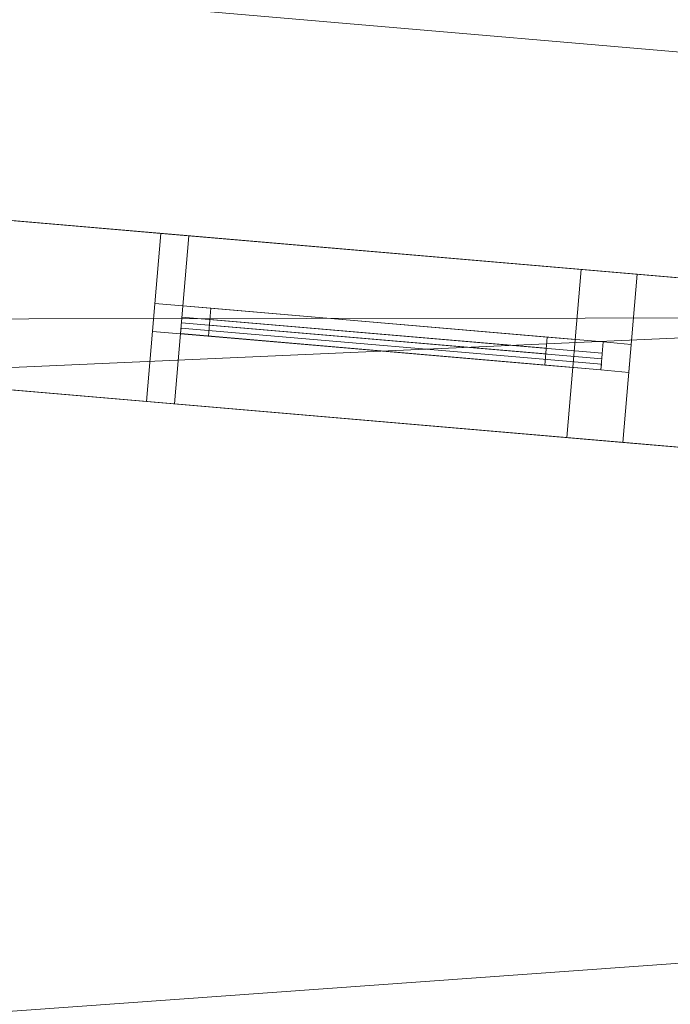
# Model space of a CAD drawing. Header units: millimetres. Extents: x -430348 to -225823, y -86243 to 5084.
# Tile 647 of 656: x -373498 to -372341, y -77 to 1673. Entities that reach past the tile are written whole.
import ezdxf

# ---------------------------------------------------------------- set-up
doc = ezdxf.new("R2010")
doc.units = ezdxf.units.MM
for name, color, linetype, lineweight in [('A-GLAZ-CURT', 52, 'Continuous', 9), ('A-GLAZ-CWMG', 51, 'Continuous', 9), ('A-ROOF', 132, 'Continuous', 9), ('A-WALL', 113, 'Continuous', 9)]:
    doc.layers.add(name, color=color, linetype=linetype, lineweight=lineweight)

# ---------------------------------------------------------------- blocks, each defined once
blk = doc.blocks.new('System Panel - Glazed-430101-_3D_ Copy 1')
at = {"layer": 'A-GLAZ-CURT', "transparency": 33554471}
mesh = blk.add_polyface(dxfattribs=at)
corners = [(-300, 5), (-300, 5, 575), (300, 5, 575), (300, 5)]
mesh.append_faces([[corners[k] for k in face] for face in [(2, 3, 0, 1)]])
mesh = blk.add_polyface(dxfattribs=at)
corners = [(300, -5), (-300, -5), (-300, 5), (300, 5)]
mesh.append_faces([[corners[k] for k in face] for face in [(3, 0, 1, 2)]])
mesh = blk.add_polyface(dxfattribs=at)
corners = [(-300, -5, 575), (300, -5, 575), (300, 5, 575), (-300, 5, 575)]
mesh.append_faces([[corners[k] for k in face] for face in [(3, 0, 1, 2)]])
mesh = blk.add_polyface(dxfattribs=at)
corners = [(-300, -5), (-300, -5, 575), (-300, 5, 575), (-300, 5)]
mesh.append_faces([[corners[k] for k in face] for face in [(0, 1, 2, 3)]])
mesh = blk.add_polyface(dxfattribs=at)
corners = [(300, -5, 575), (300, -5), (300, 5), (300, 5, 575)]
mesh.append_faces([[corners[k] for k in face] for face in [(0, 1, 2, 3)]])
mesh = blk.add_polyface(dxfattribs=at)
corners = [(-300, -5), (300, -5), (300, -5, 575), (-300, -5, 575)]
mesh.append_faces([[corners[k] for k in face] for face in [(3, 0, 1, 2)]])
blk = doc.blocks.new('Rectangular Mullion - 50mm x 50mm-430066-_3D_ Copy 1')
at = {"layer": 'A-GLAZ-CWMG'}
mesh = blk.add_polyface(dxfattribs=at)
corners = [(0, 25), (-50, 25), (-50, -25), (0, -25)]
mesh.append_faces([[corners[k] for k in face] for face in [(2, 3, 0, 1)]])
mesh = blk.add_polyface(dxfattribs=at)
corners = [(-50, 25), (0, 25), (0, 25, -650), (-50, 25, -650)]
mesh.append_faces([[corners[k] for k in face] for face in [(0, 1, 2, 3)]])
mesh = blk.add_polyface(dxfattribs=at)
corners = [(-50, -25), (-50, 25), (-50, 25, -650), (-50, -25, -650)]
mesh.append_faces([[corners[k] for k in face] for face in [(0, 1, 2, 3)]])
mesh = blk.add_polyface(dxfattribs=at)
corners = [(0, 25), (0, -25), (0, -25, -650), (0, 25, -650)]
mesh.append_faces([[corners[k] for k in face] for face in [(0, 1, 2, 3)]])
mesh = blk.add_polyface(dxfattribs=at)
corners = [(0, -25), (-50, -25), (-50, -25, -650), (0, -25, -650)]
mesh.append_faces([[corners[k] for k in face] for face in [(0, 1, 2, 3)]])
blk = doc.blocks.new('Rectangular Mullion - 50mm x 50mm-293980-_3D_ Copy 1')
at = {"layer": 'A-GLAZ-CWMG'}
mesh = blk.add_polyface(dxfattribs=at)
corners = [(0, 25), (-50, 25), (-50, -25), (0, -25)]
mesh.append_faces([[corners[k] for k in face] for face in [(3, 0, 1, 2)]])
mesh = blk.add_polyface(dxfattribs=at)
corners = [(0, 25, -600), (0, -25, -600), (-50, -25, -600), (-50, 25, -600)]
mesh.append_faces([[corners[k] for k in face] for face in [(3, 0, 1, 2)]])
mesh = blk.add_polyface(dxfattribs=at)
corners = [(-50, 25), (0, 25), (0, 25, -600), (-50, 25, -600)]
mesh.append_faces([[corners[k] for k in face] for face in [(0, 1, 2, 3)]])
mesh = blk.add_polyface(dxfattribs=at)
corners = [(-50, -25), (-50, 25), (-50, 25, -600), (-50, -25, -600)]
mesh.append_faces([[corners[k] for k in face] for face in [(3, 0, 1, 2)]])
mesh = blk.add_polyface(dxfattribs=at)
corners = [(0, 25), (0, -25), (0, -25, -600), (0, 25, -600)]
mesh.append_faces([[corners[k] for k in face] for face in [(3, 0, 1, 2)]])
mesh = blk.add_polyface(dxfattribs=at)
corners = [(0, -25), (-50, -25), (-50, -25, -600), (0, -25, -600)]
mesh.append_faces([[corners[k] for k in face] for face in [(0, 1, 2, 3)]])
blk = doc.blocks.new('Rectangular Mullion - 50mm x 50mm-386278-_3D_ Copy 1')
at = {"layer": 'A-GLAZ-CWMG'}
mesh = blk.add_polyface(dxfattribs=at)
corners = [(0, 25), (-50, 25), (-50, -25), (0, -25)]
mesh.append_faces([[corners[k] for k in face] for face in [(2, 3, 0, 1)]])
mesh = blk.add_polyface(dxfattribs=at)
corners = [(-50, 25), (0, 25), (0, 25, -650), (-50, 25, -650)]
mesh.append_faces([[corners[k] for k in face] for face in [(3, 0, 1, 2)]])
mesh = blk.add_polyface(dxfattribs=at)
corners = [(-50, -25), (-50, 25), (-50, 25, -650), (-50, -25, -650)]
mesh.append_faces([[corners[k] for k in face] for face in [(3, 0, 1, 2)]])
mesh = blk.add_polyface(dxfattribs=at)
corners = [(0, 25), (0, -25), (0, -25, -650), (0, 25, -650)]
mesh.append_faces([[corners[k] for k in face] for face in [(3, 0, 1, 2)]])
mesh = blk.add_polyface(dxfattribs=at)
corners = [(0, -25), (-50, -25), (-50, -25, -650), (0, -25, -650)]
mesh.append_faces([[corners[k] for k in face] for face in [(3, 0, 1, 2)]])
blk = doc.blocks.new('Rectangular Mullion - 50mm x 50mm-293846-_3D_ Copy 1')
at = {"layer": 'A-GLAZ-CWMG'}
mesh = blk.add_polyface(dxfattribs=at)
corners = [(0, 25), (-50, 25), (-50, -25), (0, -25)]
mesh.append_faces([[corners[k] for k in face] for face in [(3, 0, 1, 2)]])
mesh = blk.add_polyface(dxfattribs=at)
corners = [(0, 25, -600), (0, -25, -600), (-50, -25, -600), (-50, 25, -600)]
mesh.append_faces([[corners[k] for k in face] for face in [(3, 0, 1, 2)]])
mesh = blk.add_polyface(dxfattribs=at)
corners = [(-50, 25), (0, 25), (0, 25, -600), (-50, 25, -600)]
mesh.append_faces([[corners[k] for k in face] for face in [(0, 1, 2, 3)]])
mesh = blk.add_polyface(dxfattribs=at)
corners = [(-50, -25), (-50, 25), (-50, 25, -600), (-50, -25, -600)]
mesh.append_faces([[corners[k] for k in face] for face in [(3, 0, 1, 2)]])
mesh = blk.add_polyface(dxfattribs=at)
corners = [(0, 25), (0, -25), (0, -25, -600), (0, 25, -600)]
mesh.append_faces([[corners[k] for k in face] for face in [(3, 0, 1, 2)]])
mesh = blk.add_polyface(dxfattribs=at)
corners = [(0, -25), (-50, -25), (-50, -25, -600), (0, -25, -600)]
mesh.append_faces([[corners[k] for k in face] for face in [(0, 1, 2, 3)]])
blk = doc.blocks.new('Rectangular Mullion - 50mm x 50mm-293981-_3D_ Copy 1')
at = {"layer": 'A-GLAZ-CWMG'}
mesh = blk.add_polyface(dxfattribs=at)
corners = [(25, 25), (-25, 25), (-25, -25), (25, -25)]
mesh.append_faces([[corners[k] for k in face] for face in [(2, 3, 0, 1)]])
mesh = blk.add_polyface(dxfattribs=at)
corners = [(25, 25, -600), (25, -25, -600), (-25, -25, -600), (-25, 25, -600)]
mesh.append_faces([[corners[k] for k in face] for face in [(0, 1, 2, 3)]])
mesh = blk.add_polyface(dxfattribs=at)
corners = [(-25, 25), (25, 25), (25, 25, -600), (-25, 25, -600)]
mesh.append_faces([[corners[k] for k in face] for face in [(0, 1, 2, 3)]])
mesh = blk.add_polyface(dxfattribs=at)
corners = [(-25, -25), (-25, 25), (-25, 25, -600), (-25, -25, -600)]
mesh.append_faces([[corners[k] for k in face] for face in [(0, 1, 2, 3)]])
mesh = blk.add_polyface(dxfattribs=at)
corners = [(25, 25), (25, -25), (25, -25, -600), (25, 25, -600)]
mesh.append_faces([[corners[k] for k in face] for face in [(0, 1, 2, 3)]])
mesh = blk.add_polyface(dxfattribs=at)
corners = [(25, -25), (-25, -25), (-25, -25, -600), (25, -25, -600)]
mesh.append_faces([[corners[k] for k in face] for face in [(0, 1, 2, 3)]])
blk = doc.blocks.new('Rectangular Mullion - 50mm x 50mm-430069-_3D_ Copy 1')
at = {"layer": 'A-GLAZ-CWMG'}
mesh = blk.add_polyface(dxfattribs=at)
corners = [(0, 25, -650), (0, -25, -650), (-50, -25, -650), (-50, 25, -650)]
mesh.append_faces([[corners[k] for k in face] for face in [(0, 1, 2, 3)]])
mesh = blk.add_polyface(dxfattribs=at)
corners = [(-50, 25), (0, 25), (0, 25, -650), (-50, 25, -650)]
mesh.append_faces([[corners[k] for k in face] for face in [(0, 1, 2, 3)]])
mesh = blk.add_polyface(dxfattribs=at)
corners = [(-50, -25), (-50, 25), (-50, 25, -650), (-50, -25, -650)]
mesh.append_faces([[corners[k] for k in face] for face in [(0, 1, 2, 3)]])
mesh = blk.add_polyface(dxfattribs=at)
corners = [(0, 25), (0, -25), (0, -25, -650), (0, 25, -650)]
mesh.append_faces([[corners[k] for k in face] for face in [(0, 1, 2, 3)]])
mesh = blk.add_polyface(dxfattribs=at)
corners = [(0, -25), (-50, -25), (-50, -25, -650), (0, -25, -650)]
mesh.append_faces([[corners[k] for k in face] for face in [(0, 1, 2, 3)]])
blk = doc.blocks.new('Rectangular Mullion - 50mm x 50mm-386504-_3D_ Copy 1')
at = {"layer": 'A-GLAZ-CWMG'}
mesh = blk.add_polyface(dxfattribs=at)
corners = [(0, 25, -650), (0, -25, -650), (-50, -25, -650), (-50, 25, -650)]
mesh.append_faces([[corners[k] for k in face] for face in [(3, 0, 1, 2)]])
mesh = blk.add_polyface(dxfattribs=at)
corners = [(-50, 25), (0, 25), (0, 25, -650), (-50, 25, -650)]
mesh.append_faces([[corners[k] for k in face] for face in [(3, 0, 1, 2)]])
mesh = blk.add_polyface(dxfattribs=at)
corners = [(-50, -25), (-50, 25), (-50, 25, -650), (-50, -25, -650)]
mesh.append_faces([[corners[k] for k in face] for face in [(3, 0, 1, 2)]])
mesh = blk.add_polyface(dxfattribs=at)
corners = [(0, 25), (0, -25), (0, -25, -650), (0, 25, -650)]
mesh.append_faces([[corners[k] for k in face] for face in [(3, 0, 1, 2)]])
mesh = blk.add_polyface(dxfattribs=at)
corners = [(0, -25), (-50, -25), (-50, -25, -650), (0, -25, -650)]
mesh.append_faces([[corners[k] for k in face] for face in [(3, 0, 1, 2)]])
blk = doc.blocks.new('System Panel - door 4-518604-_3D_ Copy 1')
at = {"layer": 'A-GLAZ-CURT'}
mesh = blk.add_polyface(dxfattribs=at)
corners = [(-375, 5), (-375, 5, 2025), (375, 5, 2025), (375, 5)]
mesh.append_faces([[corners[k] for k in face] for face in [(2, 3, 0, 1)]])
mesh = blk.add_polyface(dxfattribs=at)
corners = [(375, -5), (-375, -5), (-375, 5), (375, 5)]
mesh.append_faces([[corners[k] for k in face] for face in [(3, 0, 1, 2)]])
mesh = blk.add_polyface(dxfattribs=at)
corners = [(-375, -5, 2025), (375, -5, 2025), (375, 5, 2025), (-375, 5, 2025)]
mesh.append_faces([[corners[k] for k in face] for face in [(3, 0, 1, 2)]])
mesh = blk.add_polyface(dxfattribs=at)
corners = [(-375, -5), (-375, -5, 2025), (-375, 5, 2025), (-375, 5)]
mesh.append_faces([[corners[k] for k in face] for face in [(0, 1, 2, 3)]])
mesh = blk.add_polyface(dxfattribs=at)
corners = [(375, -5, 2025), (375, -5), (375, 5), (375, 5, 2025)]
mesh.append_faces([[corners[k] for k in face] for face in [(0, 1, 2, 3)]])
mesh = blk.add_polyface(dxfattribs=at)
corners = [(-375, -5), (375, -5), (375, -5, 2025), (-375, -5, 2025)]
mesh.append_faces([[corners[k] for k in face] for face in [(3, 0, 1, 2)]])
blk = doc.blocks.new('Rectangular Mullion - 50mm x 50mm-353502-_3D_ Copy 1')
at = {"layer": 'A-GLAZ-CWMG'}
mesh = blk.add_polyface(dxfattribs=at)
corners = [(0, 25), (-50, 25), (-50, -25), (0, -25)]
mesh.append_faces([[corners[k] for k in face] for face in [(2, 3, 0, 1)]])
mesh = blk.add_polyface(dxfattribs=at)
corners = [(-50, 25), (0, 25), (0, 25, -200), (-50, 25, -200)]
mesh.append_faces([[corners[k] for k in face] for face in [(0, 1, 2, 3)]])
mesh = blk.add_polyface(dxfattribs=at)
corners = [(-50, -25), (-50, 25), (-50, 25, -200), (-50, -25, -200)]
mesh.append_faces([[corners[k] for k in face] for face in [(3, 0, 1, 2)]])
mesh = blk.add_polyface(dxfattribs=at)
corners = [(0, 25), (0, -25), (0, -25, -200), (0, 25, -200)]
mesh.append_faces([[corners[k] for k in face] for face in [(3, 0, 1, 2)]])
mesh = blk.add_polyface(dxfattribs=at)
corners = [(0, -25), (-50, -25), (-50, -25, -200), (0, -25, -200)]
mesh.append_faces([[corners[k] for k in face] for face in [(0, 1, 2, 3)]])
blk = doc.blocks.new('Rectangular Mullion - 50mm x 50mm-285748-_3D_ Copy 1')
at = {"layer": 'A-GLAZ-CWMG'}
mesh = blk.add_polyface(dxfattribs=at)
corners = [(0, 25), (-50, 25), (-50, -25), (0, -25)]
mesh.append_faces([[corners[k] for k in face] for face in [(3, 0, 1, 2)]])
mesh = blk.add_polyface(dxfattribs=at)
corners = [(0, 25, -750), (0, -25, -750), (-50, -25, -750), (-50, 25, -750)]
mesh.append_faces([[corners[k] for k in face] for face in [(3, 0, 1, 2)]])
mesh = blk.add_polyface(dxfattribs=at)
corners = [(-50, 25), (0, 25), (0, 25, -750), (-50, 25, -750)]
mesh.append_faces([[corners[k] for k in face] for face in [(0, 1, 2, 3)]])
mesh = blk.add_polyface(dxfattribs=at)
corners = [(-50, -25), (-50, 25), (-50, 25, -750), (-50, -25, -750)]
mesh.append_faces([[corners[k] for k in face] for face in [(0, 1, 2, 3)]])
mesh = blk.add_polyface(dxfattribs=at)
corners = [(0, 25), (0, -25), (0, -25, -750), (0, 25, -750)]
mesh.append_faces([[corners[k] for k in face] for face in [(0, 1, 2, 3)]])
mesh = blk.add_polyface(dxfattribs=at)
corners = [(0, -25), (-50, -25), (-50, -25, -750), (0, -25, -750)]
mesh.append_faces([[corners[k] for k in face] for face in [(0, 1, 2, 3)]])
blk = doc.blocks.new('Rectangular Mullion - 50mm x 50mm-518605-_3D_ Copy 1')
at = {"layer": 'A-GLAZ-CWMG'}
mesh = blk.add_polyface(dxfattribs=at)
corners = [(0, 25), (-50, 25), (-50, -25), (0, -25)]
mesh.append_faces([[corners[k] for k in face] for face in [(2, 3, 0, 1)]])
mesh = blk.add_polyface(dxfattribs=at)
corners = [(-50, 25), (0, 25), (0, 25, -2100), (-50, 25, -2100)]
mesh.append_faces([[corners[k] for k in face] for face in [(0, 1, 2, 3)]])
mesh = blk.add_polyface(dxfattribs=at)
corners = [(-50, -25), (-50, 25), (-50, 25, -2100), (-50, -25, -2100)]
mesh.append_faces([[corners[k] for k in face] for face in [(0, 1, 2, 3)]])
mesh = blk.add_polyface(dxfattribs=at)
corners = [(0, 25), (0, -25), (0, -25, -2100), (0, 25, -2100)]
mesh.append_faces([[corners[k] for k in face] for face in [(0, 1, 2, 3)]])
mesh = blk.add_polyface(dxfattribs=at)
corners = [(0, -25), (-50, -25), (-50, -25, -2100), (0, -25, -2100)]
mesh.append_faces([[corners[k] for k in face] for face in [(0, 1, 2, 3)]])
blk = doc.blocks.new('Rectangular Mullion - 50mm x 50mm-285749-_3D_ Copy 1')
at = {"layer": 'A-GLAZ-CWMG'}
mesh = blk.add_polyface(dxfattribs=at)
corners = [(0, 25), (-50, 25), (-50, -25), (0, -25)]
mesh.append_faces([[corners[k] for k in face] for face in [(2, 3, 0, 1)]])
mesh = blk.add_polyface(dxfattribs=at)
corners = [(0, 25, -750), (0, -25, -750), (-50, -25, -750), (-50, 25, -750)]
mesh.append_faces([[corners[k] for k in face] for face in [(0, 1, 2, 3)]])
mesh = blk.add_polyface(dxfattribs=at)
corners = [(-50, 25), (0, 25), (0, 25, -750), (-50, 25, -750)]
mesh.append_faces([[corners[k] for k in face] for face in [(0, 1, 2, 3)]])
mesh = blk.add_polyface(dxfattribs=at)
corners = [(-50, -25), (-50, 25), (-50, 25, -750), (-50, -25, -750)]
mesh.append_faces([[corners[k] for k in face] for face in [(0, 1, 2, 3)]])
mesh = blk.add_polyface(dxfattribs=at)
corners = [(0, 25), (0, -25), (0, -25, -750), (0, 25, -750)]
mesh.append_faces([[corners[k] for k in face] for face in [(0, 1, 2, 3)]])
mesh = blk.add_polyface(dxfattribs=at)
corners = [(0, -25), (-50, -25), (-50, -25, -750), (0, -25, -750)]
mesh.append_faces([[corners[k] for k in face] for face in [(0, 1, 2, 3)]])
blk = doc.blocks.new('System Panel - Solid-518617-_3D_ Copy 1')
at = {"layer": 'A-GLAZ-CURT'}
mesh = blk.add_polyface(dxfattribs=at)
corners = [(-375, 24.5), (-375, 24.5, 125), (375, 24.5, 125), (375, 24.5)]
mesh.append_faces([[corners[k] for k in face] for face in [(1, 2, 3, 0)]])
mesh = blk.add_polyface(dxfattribs=at)
corners = [(375, 14.5), (-375, 14.5), (-375, 24.5), (375, 24.5)]
mesh.append_faces([[corners[k] for k in face] for face in [(0, 1, 2, 3)]])
mesh = blk.add_polyface(dxfattribs=at)
corners = [(-375, 14.5, 125), (375, 14.5, 125), (375, 24.5, 125), (-375, 24.5, 125)]
mesh.append_faces([[corners[k] for k in face] for face in [(0, 1, 2, 3)]])
mesh = blk.add_polyface(dxfattribs=at)
corners = [(-375, 14.5), (-375, 14.5, 125), (-375, 24.5, 125), (-375, 24.5)]
mesh.append_faces([[corners[k] for k in face] for face in [(0, 1, 2, 3)]])
mesh = blk.add_polyface(dxfattribs=at)
corners = [(375, 14.5, 125), (375, 14.5), (375, 24.5), (375, 24.5, 125)]
mesh.append_faces([[corners[k] for k in face] for face in [(0, 1, 2, 3)]])
mesh = blk.add_polyface(dxfattribs=at)
corners = [(-375, 14.5), (375, 14.5), (375, 14.5, 125), (-375, 14.5, 125)]
mesh.append_faces([[corners[k] for k in face] for face in [(3, 0, 1, 2)]])
blk = doc.blocks.new('Rectangular Mullion - 50mm x 50mm-518607-_3D_ Copy 1')
at = {"layer": 'A-GLAZ-CWMG'}
mesh = blk.add_polyface(dxfattribs=at)
corners = [(0, 25, -2100), (0, -25, -2100), (-50, -25, -2100), (-50, 25, -2100)]
mesh.append_faces([[corners[k] for k in face] for face in [(0, 1, 2, 3)]])
mesh = blk.add_polyface(dxfattribs=at)
corners = [(-50, 25), (0, 25), (0, 25, -2100), (-50, 25, -2100)]
mesh.append_faces([[corners[k] for k in face] for face in [(0, 1, 2, 3)]])
mesh = blk.add_polyface(dxfattribs=at)
corners = [(-50, -25), (-50, 25), (-50, 25, -2100), (-50, -25, -2100)]
mesh.append_faces([[corners[k] for k in face] for face in [(0, 1, 2, 3)]])
mesh = blk.add_polyface(dxfattribs=at)
corners = [(0, 25), (0, -25), (0, -25, -2100), (0, 25, -2100)]
mesh.append_faces([[corners[k] for k in face] for face in [(0, 1, 2, 3)]])
mesh = blk.add_polyface(dxfattribs=at)
corners = [(0, -25), (-50, -25), (-50, -25, -2100), (0, -25, -2100)]
mesh.append_faces([[corners[k] for k in face] for face in [(0, 1, 2, 3)]])
blk = doc.blocks.new('Rectangular Mullion - 50mm x 50mm-353504-_3D_ Copy 1')
at = {"layer": 'A-GLAZ-CWMG'}
mesh = blk.add_polyface(dxfattribs=at)
corners = [(0, 25, -200), (0, -25, -200), (-50, -25, -200), (-50, 25, -200)]
mesh.append_faces([[corners[k] for k in face] for face in [(3, 0, 1, 2)]])
mesh = blk.add_polyface(dxfattribs=at)
corners = [(-50, 25), (0, 25), (0, 25, -200), (-50, 25, -200)]
mesh.append_faces([[corners[k] for k in face] for face in [(0, 1, 2, 3)]])
mesh = blk.add_polyface(dxfattribs=at)
corners = [(-50, -25), (-50, 25), (-50, 25, -200), (-50, -25, -200)]
mesh.append_faces([[corners[k] for k in face] for face in [(0, 1, 2, 3)]])
mesh = blk.add_polyface(dxfattribs=at)
corners = [(0, 25), (0, -25), (0, -25, -200), (0, 25, -200)]
mesh.append_faces([[corners[k] for k in face] for face in [(0, 1, 2, 3)]])
mesh = blk.add_polyface(dxfattribs=at)
corners = [(0, -25), (-50, -25), (-50, -25, -200), (0, -25, -200)]
mesh.append_faces([[corners[k] for k in face] for face in [(0, 1, 2, 3)]])
blk = doc.blocks.new('Rectangular Mullion - 50mm x 50mm-285750-_3D_ Copy 1')
at = {"layer": 'A-GLAZ-CWMG'}
mesh = blk.add_polyface(dxfattribs=at)
corners = [(25, 25), (-25, 25), (-25, -25), (25, -25)]
mesh.append_faces([[corners[k] for k in face] for face in [(2, 3, 0, 1)]])
mesh = blk.add_polyface(dxfattribs=at)
corners = [(25, 25, -750), (25, -25, -750), (-25, -25, -750), (-25, 25, -750)]
mesh.append_faces([[corners[k] for k in face] for face in [(0, 1, 2, 3)]])
mesh = blk.add_polyface(dxfattribs=at)
corners = [(-25, 25), (25, 25), (25, 25, -750), (-25, 25, -750)]
mesh.append_faces([[corners[k] for k in face] for face in [(0, 1, 2, 3)]])
mesh = blk.add_polyface(dxfattribs=at)
corners = [(-25, -25), (-25, 25), (-25, 25, -750), (-25, -25, -750)]
mesh.append_faces([[corners[k] for k in face] for face in [(0, 1, 2, 3)]])
mesh = blk.add_polyface(dxfattribs=at)
corners = [(25, 25), (25, -25), (25, -25, -750), (25, 25, -750)]
mesh.append_faces([[corners[k] for k in face] for face in [(0, 1, 2, 3)]])
mesh = blk.add_polyface(dxfattribs=at)
corners = [(25, -25), (-25, -25), (-25, -25, -750), (25, -25, -750)]
mesh.append_faces([[corners[k] for k in face] for face in [(0, 1, 2, 3)]])

msp = doc.modelspace()

# ---------------------------------------------------------------- block references
at = {"layer": 'A-GLAZ-CURT', "rotation": 175.0947647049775}
for name, p in [('System Panel - door 4-518604-_3D_ Copy 1', (-372835.8, 1107.8, 58497.6)), ('System Panel - Solid-518617-_3D_ Copy 1', (-372835.8, 1107.8, 60572.6))]:
    msp.add_blockref(name, p, dxfattribs=at)
at = {"layer": 'A-GLAZ-CURT', "transparency": 33554471, "rotation": 175.0947647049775}
for p in [(-372860.7, 1110, 61847.6), (-372860.7, 1110, 62472.6)]:
    msp.add_blockref('System Panel - Glazed-430101-_3D_ Copy 1', p, dxfattribs=at)
at = {"layer": 'A-GLAZ-CWMG', "extrusion": (0, 0, -1), "rotation": 4.905235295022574}
for name, p in [('Rectangular Mullion - 50mm x 50mm-518605-_3D_ Copy 1', (373259.3, 1144.2, -58447.6)), ('Rectangular Mullion - 50mm x 50mm-353504-_3D_ Copy 1', (373259.3, 1144.2, -60547.6)), ('Rectangular Mullion - 50mm x 50mm-386278-_3D_ Copy 1', (373209.5, 1139.9, -61797.6)), ('Rectangular Mullion - 50mm x 50mm-430069-_3D_ Copy 1', (373209.5, 1139.9, -62447.6))]:
    msp.add_blockref(name, p, dxfattribs=at)
at = {"layer": 'A-GLAZ-CWMG', "extrusion": (-0.996337, 0.085508, 0), "rotation": 90}
for name, p in [('Rectangular Mullion - 50mm x 50mm-285748-_3D_ Copy 1', (30776.7, 60747.6, 371940)), ('Rectangular Mullion - 50mm x 50mm-285750-_3D_ Copy 1', (30776.7, 60547.6, 371940)), ('Rectangular Mullion - 50mm x 50mm-293980-_3D_ Copy 1', (30776.7, 63097.6, 371890)), ('Rectangular Mullion - 50mm x 50mm-293981-_3D_ Copy 1', (30776.7, 62447.6, 371890))]:
    msp.add_blockref(name, p, dxfattribs=at)
at = {"layer": 'A-GLAZ-CWMG', "extrusion": (0.996337, -0.085508, 0), "rotation": 270}
for name, p in [('Rectangular Mullion - 50mm x 50mm-285749-_3D_ Copy 1', (-30776.7, 58447.6, -371190)), ('Rectangular Mullion - 50mm x 50mm-293846-_3D_ Copy 1', (-30776.7, 61797.6, -371290))]:
    msp.add_blockref(name, p, dxfattribs=at)
at = {"layer": 'A-GLAZ-CWMG', "rotation": 355.0947647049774}
for name, p in [('Rectangular Mullion - 50mm x 50mm-430066-_3D_ Copy 1', (-372512, 1080, 63097.6)), ('Rectangular Mullion - 50mm x 50mm-386504-_3D_ Copy 1', (-372512, 1080, 62447.6)), ('Rectangular Mullion - 50mm x 50mm-353502-_3D_ Copy 1', (-372412.4, 1071.5, 60747.6)), ('Rectangular Mullion - 50mm x 50mm-518607-_3D_ Copy 1', (-372412.4, 1071.5, 60547.6))]:
    msp.add_blockref(name, p, dxfattribs=at)

# ---------------------------------------------------------------- meshes
at = {"layer": 'A-ROOF'}
mesh = msp.add_polyface(dxfattribs=at)
corners = [(-386722.6, 2851.6, 63097.6), (-386722.6, 2851.6, 63197.6), (-362053.3, 734.5, 63197.6), (-362053.3, 734.5, 63097.6)]
mesh.append_faces([[corners[k] for k in face] for face in [(1, 2, 3, 0)]])
mesh = msp.add_polyface(dxfattribs=at)
corners = [(-362053.3, 734.5, 63197.6), (-386722.6, 2851.6, 63197.6), (-383374.5, -921.7, 65747.6), (-381211.9, -1107.3, 65747.6), (-381160.7, -509.8, 65307.3), (-380343.7, -579.9, 65307.3), (-380394.9, -1177.5, 65747.6), (-368877.3, -2165.9, 65747.6), (-368830.1, -1616.2, 65342.5), (-368013.1, -1686.3, 65342.5), (-368060.3, -2236, 65747.6), (-365938.6, -2418.1, 65747.6)]
mesh.append_faces([[corners[k] for k in face] for face in [(4, 1, 2, 3)]], dxfattribs={"vtx0": -1})
mesh.append_faces([[corners[k] for k in face] for face in [(1, 4, 5, 0)]], dxfattribs={"vtx0": -1, "vtx2": -1})
mesh.append_faces([[corners[k] for k in face] for face in [(11, 0, 9, 10)]], dxfattribs={"vtx1": -1})
mesh.append_faces([[corners[k] for k in face] for face in [(8, 9, 0, 5)]], dxfattribs={"vtx1": -1, "vtx2": -1, "vtx3": -1})
mesh.append_faces([[corners[k] for k in face] for face in [(6, 7, 8, 5)]], dxfattribs={"vtx2": -1})
mesh = msp.add_polyface(dxfattribs=at)
corners = [(-386722.6, 2851.6, 63097.6), (-362053.3, 734.5, 63097.6), (-365938.6, -2418.1, 65647.6), (-368060.3, -2236, 65647.6), (-368013.1, -1686.3, 65242.5), (-368830.1, -1616.2, 65242.5), (-368877.3, -2165.9, 65647.6), (-380394.9, -1177.5, 65647.6), (-380343.7, -579.9, 65207.3), (-381160.7, -509.8, 65207.3), (-381211.9, -1107.3, 65647.6), (-383374.5, -921.7, 65647.6)]
mesh.append_faces([[corners[k] for k in face] for face in [(4, 1, 2, 3)]], dxfattribs={"vtx0": -1})
mesh.append_faces([[corners[k] for k in face] for face in [(1, 4, 5, 8)]], dxfattribs={"vtx0": -1, "vtx2": -1, "vtx3": -1})
mesh.append_faces([[corners[k] for k in face] for face in [(11, 0, 9, 10)]], dxfattribs={"vtx1": -1})
mesh.append_faces([[corners[k] for k in face] for face in [(8, 9, 0, 1)]], dxfattribs={"vtx1": -1, "vtx3": -1})
mesh.append_faces([[corners[k] for k in face] for face in [(5, 6, 7, 8)]], dxfattribs={"vtx3": -1})
at = {"layer": 'A-WALL'}
mesh = msp.add_polyface(dxfattribs=at)
corners = [(-371502.9, 1144, 58197.6), (-377331.4, 1644.2, 58197.6), (-377331.4, 1644.2, 63391.3), (-371502.9, 1144, 63391.3), (-372499.2, 1229.5, 61797.6), (-372499.2, 1229.5, 63097.6), (-373196.6, 1289.3, 63097.6), (-373196.6, 1289.3, 61797.6), (-375538, 1490.3, 61797.6), (-375538, 1490.3, 63097.6), (-376235.5, 1550.1, 63097.6), (-376235.5, 1550.1, 61797.6), (-374143.1, 1370.6, 61797.6), (-374143.1, 1370.6, 63097.6), (-374641.3, 1413.3, 63097.6), (-374641.3, 1413.3, 61797.6), (-376384.9, 1563, 60747.6), (-376384.9, 1563, 58447.6), (-375538, 1490.3, 58447.6), (-375538, 1490.3, 60747.6), (-372399.6, 1220.9, 58447.6), (-372399.6, 1220.9, 60747.6), (-373246.4, 1293.6, 60747.6), (-373246.4, 1293.6, 58447.6), (-373794.4, 1340.6, 58447.6), (-373794.4, 1340.6, 60747.6), (-374940.2, 1439, 60747.6), (-374940.2, 1439, 58447.6)]
mesh.append_faces([[corners[k] for k in face] for face in [(8, 26, 19, 11)]], dxfattribs={"vtx0": -1, "vtx1": -1, "vtx2": -1})
mesh.append_faces([[corners[k] for k in face] for face in [(22, 25, 7, 4)]], dxfattribs={"vtx0": -1, "vtx1": -1, "vtx3": -1})
mesh.append_faces([[corners[k] for k in face] for face in [(0, 20, 21, 3), (7, 12, 13, 6), (3, 13, 14, 2), (19, 26, 27, 18), (2, 10, 11)]], dxfattribs={"vtx0": -1, "vtx2": -1})
mesh.append_faces([[corners[k] for k in face] for face in [(3, 5, 6, 13), (1, 17, 18, 27), (11, 19, 16, 2)]], dxfattribs={"vtx0": -1, "vtx2": -1, "vtx3": -1})
mesh.append_faces([[corners[k] for k in face] for face in [(21, 22, 4)]], dxfattribs={"vtx1": -1, "vtx2": -1})
mesh.append_faces([[corners[k] for k in face] for face in [(23, 20, 0, 24), (25, 26, 12, 7), (4, 5, 3, 21), (15, 12, 26, 8), (9, 10, 2, 14)]], dxfattribs={"vtx1": -1, "vtx2": -1, "vtx3": -1})
mesh.append_faces([[corners[k] for k in face] for face in [(22, 23, 24, 25), (27, 24, 0, 1), (16, 17, 1, 2), (14, 15, 8, 9)]], dxfattribs={"vtx1": -1, "vtx3": -1})
mesh = msp.add_polyface(dxfattribs=at)
corners = [(-371827.4, 870.7, 58197.6), (-373521.2, 1016.1, 58197.6), (-373820.1, 1041.7, 58197.6), (-374965.9, 1140.1, 58197.6), (-375264.8, 1165.7, 58197.6), (-377058.2, 1319.6, 58197.6), (-377331.4, 1644.2, 58197.6), (-371502.9, 1144, 58197.6)]
mesh.append_faces([[corners[k] for k in face] for face in [(7, 2, 3)]], dxfattribs={"vtx0": -1, "vtx2": -1})
mesh.append_faces([[corners[k] for k in face] for face in [(6, 7, 3, 4)]], dxfattribs={"vtx1": -1, "vtx3": -1})
mesh.append_faces([[corners[k] for k in face] for face in [(4, 5, 6)]], dxfattribs={"vtx2": -1})
mesh.append_faces([[corners[k] for k in face] for face in [(7, 0, 1, 2)]], dxfattribs={"vtx3": -1})
mesh = msp.add_polyface(dxfattribs=at)
corners = [(-377058.2, 1319.6, 63611.5), (-371827.4, 870.7, 63611.5), (-371502.9, 1144, 63391.3), (-377331.4, 1644.2, 63391.3)]
mesh.append_faces([[corners[k] for k in face] for face in [(0, 1, 2, 3)]])
mesh = msp.add_polyface(dxfattribs=at)
corners = [(-377058.2, 1319.6, 58197.6), (-375264.8, 1165.7, 58197.6), (-374965.9, 1140.1, 58197.6), (-373820.1, 1041.7, 58197.6), (-373521.2, 1016.1, 58197.6), (-371827.4, 870.7, 58197.6), (-371827.4, 870.7, 63611.5), (-377058.2, 1319.6, 63611.5), (-372524.8, 930.6, 63097.6), (-372524.8, 930.6, 61797.6), (-373222.3, 990.4, 61797.6), (-373222.3, 990.4, 63097.6), (-375563.7, 1191.4, 63097.6), (-375563.7, 1191.4, 61797.6), (-376261.1, 1251.2, 61797.6), (-376261.1, 1251.2, 63097.6), (-374168.8, 1071.7, 63097.6), (-374168.8, 1071.7, 61797.6), (-374667, 1114.4, 61797.6), (-374667, 1114.4, 63097.6), (-376410.6, 1264.1, 58447.6), (-376410.6, 1264.1, 60747.6), (-375563.7, 1191.4, 60747.6), (-375563.7, 1191.4, 58447.6), (-372425.2, 922, 60747.6), (-372425.2, 922, 58447.6), (-373272.1, 994.7, 58447.6), (-373272.1, 994.7, 60747.6), (-373820.1, 1041.7, 60747.6), (-373820.1, 1041.7, 58447.6), (-374965.9, 1140.1, 58447.6), (-374965.9, 1140.1, 60747.6)]
mesh.append_faces([[corners[k] for k in face] for face in [(18, 13, 31, 17), (22, 31, 13), (28, 10, 17, 31), (27, 10, 28)]], dxfattribs={"vtx0": -1, "vtx1": -1, "vtx2": -1})
mesh.append_faces([[corners[k] for k in face] for face in [(0, 20, 21, 7), (1, 23, 20, 0), (14, 21, 22, 13), (19, 12, 13, 18), (27, 28, 29, 26)]], dxfattribs={"vtx0": -1, "vtx2": -1})
mesh.append_faces([[corners[k] for k in face] for face in [(7, 15, 12, 19), (29, 3, 4, 26), (6, 8, 9, 24)]], dxfattribs={"vtx0": -1, "vtx2": -1, "vtx3": -1})
mesh.append_faces([[corners[k] for k in face] for face in [(1, 2, 30, 23), (14, 15, 7, 21), (11, 8, 6, 16)]], dxfattribs={"vtx1": -1, "vtx2": -1, "vtx3": -1})
mesh.append_faces([[corners[k] for k in face] for face in [(30, 31, 22, 23), (6, 7, 19, 16), (29, 30, 2, 3), (24, 25, 5, 6), (25, 26, 4, 5), (27, 24, 9, 10), (10, 11, 16, 17)]], dxfattribs={"vtx1": -1, "vtx3": -1})
mesh = msp.add_polyface(dxfattribs=at)
corners = [(-372399.6, 1220.9, 60747.6), (-372425.2, 922, 60747.6), (-373272.1, 994.7, 60747.6), (-373246.4, 1293.6, 60747.6)]
mesh.append_faces([[corners[k] for k in face] for face in [(1, 2, 3, 0)]])
mesh = msp.add_polyface(dxfattribs=at)
corners = [(-373246.4, 1293.6, 60747.6), (-373272.1, 994.7, 60747.6), (-373272.1, 994.7, 58447.6), (-373246.4, 1293.6, 58447.6)]
mesh.append_faces([[corners[k] for k in face] for face in [(1, 2, 3, 0)]])
mesh = msp.add_polyface(dxfattribs=at)
corners = [(-372425.2, 922, 58447.6), (-372399.6, 1220.9, 58447.6), (-373246.4, 1293.6, 58447.6), (-373272.1, 994.7, 58447.6)]
mesh.append_faces([[corners[k] for k in face] for face in [(2, 3, 0, 1)]])
mesh = msp.add_polyface(dxfattribs=at)
corners = [(-372499.2, 1229.5, 63097.6), (-372524.8, 930.6, 63097.6), (-373222.3, 990.4, 63097.6), (-373196.6, 1289.3, 63097.6)]
mesh.append_faces([[corners[k] for k in face] for face in [(0, 1, 2, 3)]])
mesh = msp.add_polyface(dxfattribs=at)
corners = [(-373196.6, 1289.3, 63097.6), (-373222.3, 990.4, 63097.6), (-373222.3, 990.4, 61797.6), (-373196.6, 1289.3, 61797.6)]
mesh.append_faces([[corners[k] for k in face] for face in [(1, 2, 3, 0)]])
mesh = msp.add_polyface(dxfattribs=at)
corners = [(-372524.8, 930.6, 61797.6), (-372499.2, 1229.5, 61797.6), (-373196.6, 1289.3, 61797.6), (-373222.3, 990.4, 61797.6)]
mesh.append_faces([[corners[k] for k in face] for face in [(2, 3, 0, 1)]])
mesh = msp.add_polyface(dxfattribs=at)
corners = [(-372499.2, 1229.5, 61797.6), (-372524.8, 930.6, 61797.6), (-372524.8, 930.6, 63097.6), (-372499.2, 1229.5, 63097.6)]
mesh.append_faces([[corners[k] for k in face] for face in [(1, 2, 3, 0)]])
mesh = msp.add_polyface(dxfattribs=at)
corners = [(-372399.6, 1220.9, 58447.6), (-372425.2, 922, 58447.6), (-372425.2, 922, 60747.6), (-372399.6, 1220.9, 60747.6)]
mesh.append_faces([[corners[k] for k in face] for face in [(0, 1, 2, 3)]])

doc.saveas('drawing.dxf')
